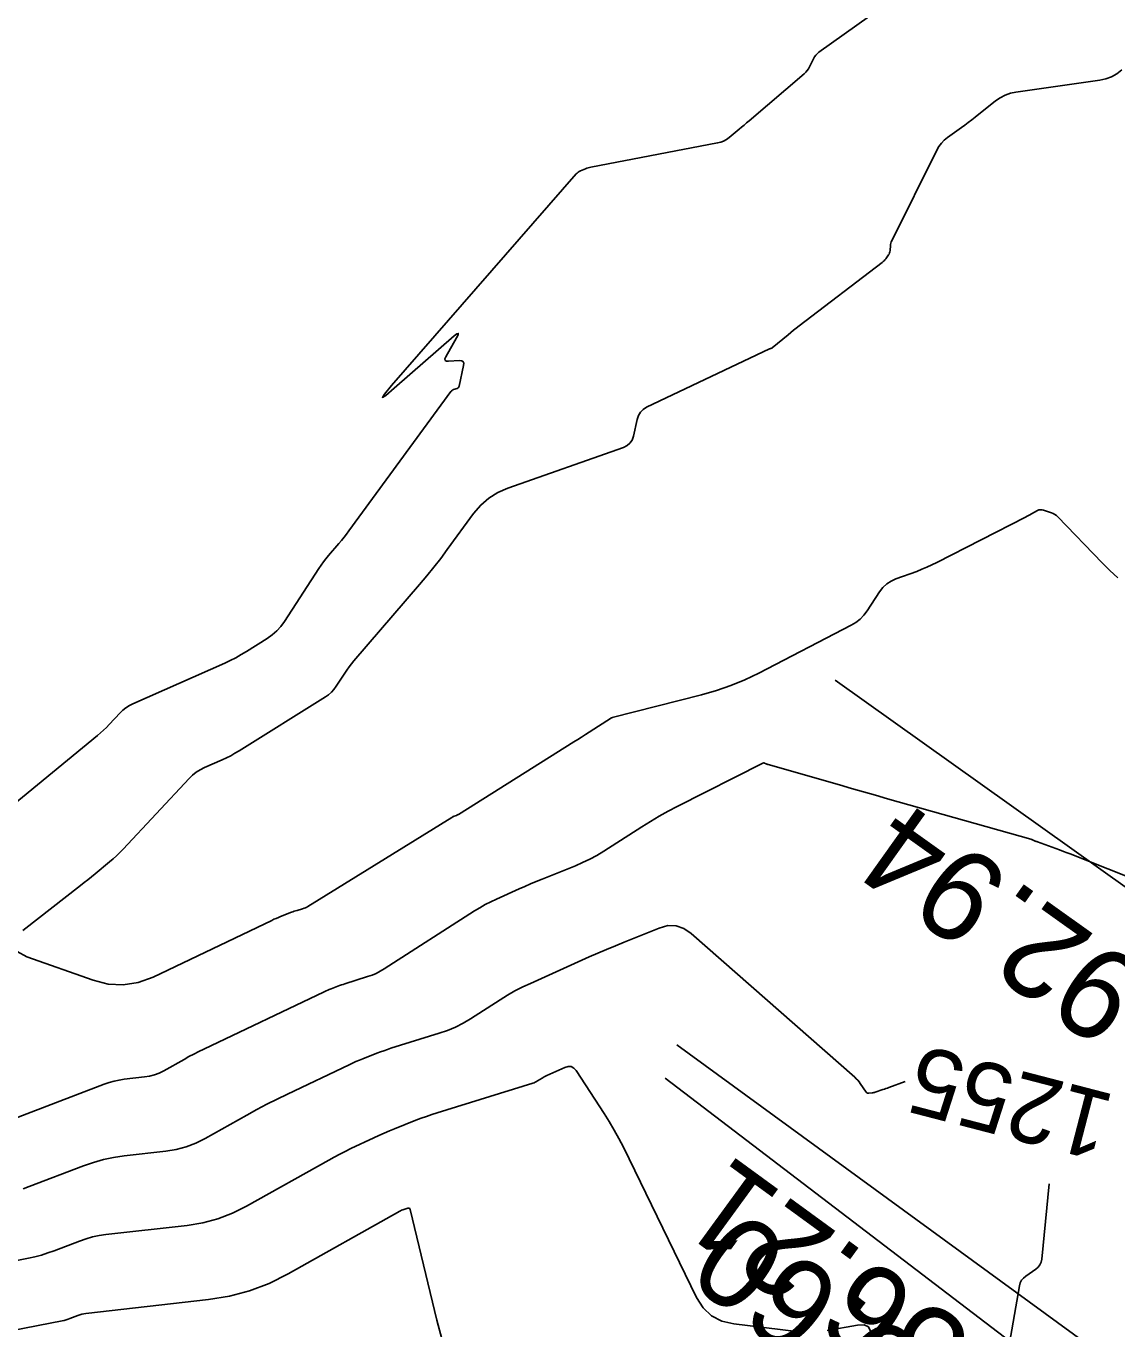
# Model space of a CAD drawing. Extents: x 658976 to 668721, y 639543 to 647196.
# Drawn here: x 662151.7 to 662247.6, y 643323.6 to 643438.1 of the extents above; entities that cross this region are included whole.
import ezdxf

# ---------------------------------------------------------------- set-up
doc = ezdxf.new("R2010")
doc.units = 0
for name, color, linetype in [('Ex_Contour Labels', 7, 'Continuous'), ('Ex_Major Contours', 7, 'Continuous'), ('Ex_Minor Contours', 7, 'Continuous'), ('R_Ramp 15 Degree_Min Ls', 7, 'Continuous'), ('R_Ramp 20 Degree Des Ls Annot', 7, 'Continuous'), ('R_Ramp 20 Degree Existing Ramp', 7, 'Continuous')]:
    doc.layers.add(name, color=color, linetype=linetype)

msp = doc.modelspace()

# ---------------------------------------------------------------- linework, layer by layer
at = {"layer": 'Ex_Major Contours'}
for points in [[(662151.42, 643335.95), (662151.95, 643336.14), (662156.72, 643337.96), (662157.59, 643338.26), (662158.47, 643338.51), (662159.37, 643338.7), (662160.28, 643338.83), (662163.96, 643339.25), (662164.87, 643339.4), (662165.74, 643339.63), (662166.59, 643339.96), (662167.41, 643340.36), (662171.07, 643342.42), (662171.95, 643342.9), (662172.84, 643343.37), (662173.74, 643343.83), (662174.65, 643344.27), (662180.07, 643346.84), (662180.37, 643346.98), (662180.67, 643347.12), (662180.97, 643347.25), (662181.28, 643347.37), (662182.51, 643347.85), (662182.82, 643347.97), (662183.13, 643348.08), (662183.44, 643348.19), (662183.75, 643348.29), (662188, 643349.61), (662188.72, 643349.86), (662189.42, 643350.16), (662190.1, 643350.5), (662190.75, 643350.89), (662193.34, 643352.55), (662193.99, 643352.95), (662194.65, 643353.33), (662195.33, 643353.68), (662196.03, 643354), (662201.18, 643356.32), (662201.95, 643356.65), (662202.71, 643356.98), (662203.48, 643357.3), (662204.25, 643357.62), (662207.34, 643358.86), (662208.09, 643359.07), (662208.81, 643359.05), (662209.49, 643358.83), (662210.13, 643358.39), (662224.53, 643345.74), (662224.66, 643345.62), (662224.79, 643345.49), (662224.9, 643345.35), (662225.01, 643345.21), (662225.54, 643344.44), (662225.59, 643344.39), (662225.64, 643344.36), (662225.7, 643344.34), (662225.77, 643344.34), (662226.05, 643344.38), (662226.12, 643344.39), (662226.19, 643344.4), (662226.26, 643344.42), (662226.33, 643344.44), (662227, 643344.66), (662227.13, 643344.7), (662227.26, 643344.75), (662227.4, 643344.79), (662227.53, 643344.84), (662228.95, 643345.36)], [(662241.62, 643336.39), (662240.96, 643329.75), (662240.91, 643329.49), (662240.81, 643329.26), (662240.66, 643329.06), (662240.46, 643328.89), (662239.56, 643328.27), (662239.35, 643328.1), (662239.19, 643327.91), (662239.08, 643327.68), (662239.01, 643327.42), (662238, 643321.69)]]:
    msp.add_lwpolyline(points, dxfattribs=at)
at = {"layer": 'Ex_Minor Contours'}
for points in [[(662148.69, 643368.21), (662157.95, 643375.79), (662158.22, 643376.02), (662158.48, 643376.25), (662158.73, 643376.5), (662158.97, 643376.75), (662159.93, 643377.78), (662160.18, 643378.02), (662160.45, 643378.23), (662160.75, 643378.42), (662161.06, 643378.58), (662169.13, 643382.15), (662169.62, 643382.38), (662170.11, 643382.62), (662170.58, 643382.89), (662171.04, 643383.16), (662172.88, 643384.31), (662173.32, 643384.62), (662173.72, 643384.97), (662174.08, 643385.36), (662174.39, 643385.8), (662177.42, 643390.46), (662177.61, 643390.76), (662177.82, 643391.04), (662178.03, 643391.32), (662178.26, 643391.59), (662179.18, 643392.66), (662179.41, 643392.93), (662179.63, 643393.21), (662179.84, 643393.48), (662180.06, 643393.77), (662189.02, 643406.01), (662189.07, 643406.07), (662189.12, 643406.12), (662189.19, 643406.16), (662189.26, 643406.19), (662189.56, 643406.29), (662189.62, 643406.32), (662189.68, 643406.37), (662189.71, 643406.43), (662189.74, 643406.5), (662190.14, 643408.3), (662190.15, 643408.5), (662190.1, 643408.64), (662189.97, 643408.71), (662189.77, 643408.73), (662188.82, 643408.67), (662188.62, 643408.68), (662188.52, 643408.75), (662188.5, 643408.88), (662188.57, 643409.06), (662189.52, 643410.74), (662189.65, 643411.01), (662189.66, 643411.13), (662189.55, 643411.09), (662189.31, 643410.91), (662184.04, 643406.3), (662183.29, 643405.67), (662183, 643405.5), (662183.17, 643405.79), (662183.79, 643406.54), (662200.03, 643425.14), (662200.11, 643425.22), (662200.2, 643425.3), (662200.3, 643425.36), (662200.41, 643425.41), (662200.86, 643425.6), (662200.98, 643425.64), (662201.09, 643425.68), (662201.21, 643425.71), (662201.33, 643425.74), (662212.47, 643427.86), (662212.74, 643427.93), (662213, 643428.03), (662213.24, 643428.17), (662213.47, 643428.33), (662214.36, 643429.07), (662214.58, 643429.25), (662214.8, 643429.44), (662215.02, 643429.62), (662215.24, 643429.81), (662220.07, 643433.94), (662220.21, 643434.08), (662220.34, 643434.22), (662220.45, 643434.38), (662220.54, 643434.55), (662220.89, 643435.25), (662220.99, 643435.42), (662221.1, 643435.57), (662221.23, 643435.7), (662221.38, 643435.83), (662226.93, 643439.79)], [(662248.01, 643434.28), (662247.58, 643433.94), (662247.11, 643433.68), (662246.6, 643433.49), (662246.07, 643433.38), (662238.7, 643432.34), (662238.21, 643432.23), (662237.75, 643432.07), (662237.31, 643431.84), (662236.9, 643431.56), (662235.1, 643430.12), (662234.81, 643429.89), (662234.51, 643429.66), (662234.21, 643429.44), (662233.91, 643429.22), (662232.69, 643428.35), (662232.4, 643428.11), (662232.15, 643427.85), (662231.93, 643427.56), (662231.75, 643427.24), (662227.78, 643419.26), (662227.74, 643419.16), (662227.71, 643419.06), (662227.68, 643418.95), (662227.67, 643418.85), (662227.63, 643418.4), (662227.62, 643418.3), (662227.59, 643418.2), (662227.55, 643418.1), (662227.49, 643418.02), (662227.25, 643417.67), (662227.18, 643417.59), (662227.11, 643417.51), (662227.03, 643417.44), (662226.95, 643417.37), (662219.63, 643411.78), (662219.38, 643411.59), (662219.14, 643411.4), (662218.9, 643411.21), (662218.67, 643411.01), (662217.27, 643409.85), (662217.26, 643409.84), (662217.25, 643409.83), (662217.24, 643409.83), (662217.22, 643409.83), (662217.17, 643409.81), (662217.16, 643409.81), (662217.14, 643409.81), (662217.13, 643409.8), (662217.12, 643409.8), (662217.07, 643409.78), (662217.06, 643409.77), (662217.05, 643409.77), (662217.03, 643409.76), (662217.02, 643409.76), (662206.23, 643404.63), (662205.93, 643404.44), (662205.68, 643404.2), (662205.5, 643403.91), (662205.39, 643403.56), (662205.06, 643402.09), (662204.95, 643401.75), (662204.76, 643401.48), (662204.51, 643401.26), (662204.19, 643401.1), (662194.03, 643397.53), (662193.15, 643397.15), (662192.35, 643396.65), (662191.64, 643396.03), (662191.02, 643395.3), (662188.7, 643392.14), (662188.12, 643391.35), (662187.52, 643390.58), (662186.9, 643389.82), (662186.27, 643389.07), (662180.49, 643382.34), (662180.27, 643382.08), (662180.07, 643381.81), (662179.87, 643381.54), (662179.68, 643381.25), (662178.94, 643380.11), (662178.74, 643379.84), (662178.51, 643379.59), (662178.26, 643379.37), (662177.99, 643379.18), (662170.39, 643374.43), (662170.03, 643374.22), (662169.66, 643374.01), (662169.28, 643373.82), (662168.9, 643373.64), (662167.36, 643372.96), (662166.98, 643372.77), (662166.63, 643372.55), (662166.31, 643372.29), (662166.01, 643372), (662160.2, 643365.79), (662159.91, 643365.49), (662159.62, 643365.21), (662159.32, 643364.93), (662159, 643364.67), (662157.74, 643363.63), (662157.42, 643363.37), (662157.1, 643363.11), (662156.78, 643362.86), (662156.46, 643362.61), (662151.38, 643358.65)], [(662150.88, 643356.79), (662151.75, 643356.34), (662157.56, 643354.27), (662158.9, 643353.93), (662160.22, 643353.86), (662161.53, 643354.06), (662162.83, 643354.54), (662173.27, 643359.53), (662173.46, 643359.63), (662173.65, 643359.71), (662173.85, 643359.79), (662174.05, 643359.87), (662175, 643360.25), (662175.12, 643360.29), (662175.24, 643360.34), (662175.36, 643360.38), (662175.49, 643360.41), (662175.98, 643360.56), (662176.11, 643360.6), (662176.23, 643360.64), (662176.34, 643360.7), (662176.45, 643360.76), (662189.11, 643368.59), (662189.15, 643368.62), (662189.2, 643368.65), (662189.25, 643368.67), (662189.3, 643368.69), (662189.5, 643368.76), (662189.55, 643368.78), (662189.6, 643368.8), (662189.64, 643368.83), (662189.69, 643368.85), (662199.84, 643375.23), (662200.17, 643375.44), (662200.51, 643375.65), (662200.84, 643375.86), (662201.17, 643376.07), (662203.14, 643377.33), (662203.15, 643377.33), (662203.15, 643377.34), (662203.16, 643377.34), (662203.17, 643377.34), (662203.19, 643377.35), (662203.19, 643377.36), (662203.2, 643377.36), (662203.21, 643377.36), (662203.21, 643377.36), (662211.06, 643379.36), (662212.36, 643379.73), (662213.63, 643380.17), (662214.87, 643380.68), (662216.09, 643381.27), (662224.2, 643385.47), (662224.61, 643385.72), (662224.99, 643386.02), (662225.32, 643386.36), (662225.61, 643386.75), (662226.71, 643388.41), (662227, 643388.78), (662227.34, 643389.1), (662227.72, 643389.35), (662228.15, 643389.55), (662229.97, 643390.21), (662230.42, 643390.39), (662230.87, 643390.57), (662231.31, 643390.77), (662231.74, 643390.99), (662239.54, 643394.98), (662239.67, 643395.05), (662239.8, 643395.12), (662239.93, 643395.19), (662240.06, 643395.26), (662240.58, 643395.55), (662240.71, 643395.61), (662240.84, 643395.63), (662240.98, 643395.63), (662241.12, 643395.6), (662241.82, 643395.36), (662241.98, 643395.3), (662242.13, 643395.21), (662242.26, 643395.12), (662242.39, 643395), (662246.27, 643390.96), (662246.94, 643390.29), (662247.65, 643389.65)], [(662258.42, 643359.44), (662243.89, 643365.21), (662243.55, 643365.35), (662243.21, 643365.48), (662242.87, 643365.6), (662242.53, 643365.73), (662240.58, 643366.44), (662240.53, 643366.46), (662240.48, 643366.47), (662240.43, 643366.49), (662240.39, 643366.51), (662240.2, 643366.59), (662240.15, 643366.61), (662240.1, 643366.63), (662240.05, 643366.65), (662240.01, 643366.66), (662227.41, 643370.23), (662226.35, 643370.53), (662225.29, 643370.83), (662224.23, 643371.13), (662223.17, 643371.44), (662216.91, 643373.23), (662216.87, 643373.24), (662216.83, 643373.26), (662216.79, 643373.27), (662216.75, 643373.29), (662216.59, 643373.36), (662216.55, 643373.37), (662216.51, 643373.37), (662216.47, 643373.36), (662216.43, 643373.35), (662208.92, 643369.53), (662208.12, 643369.12), (662207.34, 643368.68), (662206.57, 643368.23), (662205.81, 643367.75), (662202.46, 643365.62), (662201.86, 643365.25), (662201.24, 643364.92), (662200.6, 643364.61), (662199.96, 643364.33), (662197.04, 643363.15), (662196.53, 643362.95), (662196.02, 643362.74), (662195.52, 643362.52), (662195.02, 643362.3), (662193.02, 643361.4), (662192.53, 643361.17), (662192.04, 643360.92), (662191.57, 643360.65), (662191.1, 643360.36), (662183.16, 643355.27), (662182.81, 643355.06), (662182.46, 643354.88), (662182.09, 643354.72), (662181.7, 643354.59), (662179.69, 643353.96), (662179.54, 643353.91), (662179.39, 643353.86), (662179.23, 643353.81), (662179.08, 643353.75), (662178.48, 643353.51), (662178.33, 643353.45), (662178.19, 643353.39), (662178.04, 643353.33), (662177.89, 643353.26), (662167.3, 643348.22), (662166.86, 643348.01), (662166.42, 643347.79), (662165.99, 643347.56), (662165.56, 643347.32), (662163.77, 643346.32), (662163.37, 643346.12), (662162.95, 643345.96), (662162.53, 643345.84), (662162.08, 643345.77), (662160.29, 643345.57), (662159.84, 643345.5), (662159.4, 643345.41), (662158.97, 643345.29), (662158.54, 643345.14), (662149.19, 643341.57)], [(662147.4, 643328.97), (662151.87, 643329.85), (662152.45, 643329.97), (662153.02, 643330.12), (662153.59, 643330.3), (662154.15, 643330.5), (662156.38, 643331.35), (662156.95, 643331.55), (662157.52, 643331.71), (662158.1, 643331.83), (662158.69, 643331.92), (662165.84, 643332.73), (662167.21, 643332.95), (662168.53, 643333.31), (662169.82, 643333.79), (662171.06, 643334.41), (662178.3, 643338.47), (662178.77, 643338.73), (662179.25, 643338.99), (662179.73, 643339.23), (662180.22, 643339.47), (662182.24, 643340.43), (662182.69, 643340.64), (662183.15, 643340.84), (662183.61, 643341.04), (662184.07, 643341.22), (662185.93, 643341.96), (662186.4, 643342.14), (662186.87, 643342.31), (662187.34, 643342.47), (662187.82, 643342.62), (662196.23, 643345.23), (662196.34, 643345.27), (662196.44, 643345.31), (662196.54, 643345.36), (662196.64, 643345.42), (662197.03, 643345.67), (662197.13, 643345.73), (662197.23, 643345.79), (662197.33, 643345.84), (662197.44, 643345.89), (662199.05, 643346.61), (662199.33, 643346.7), (662199.59, 643346.68), (662199.82, 643346.55), (662200.02, 643346.33), (662202.48, 643342.57), (662202.94, 643341.85), (662203.38, 643341.11), (662203.79, 643340.35), (662204.18, 643339.59), (662210.6, 643326.4), (662211.19, 643325.48), (662211.93, 643324.78), (662212.83, 643324.3), (662213.9, 643324.06), (662219.4, 643323.4)], [(662188.22, 643322.76), (662187.77, 643324.39), (662185.45, 643334.11), (662185.42, 643334.19), (662185.37, 643334.24), (662185.31, 643334.25), (662185.22, 643334.24), (662184.87, 643334.12), (662184.78, 643334.09), (662184.69, 643334.05), (662184.6, 643334.01), (662184.52, 643333.97), (662174.7, 643328.46), (662173.04, 643327.63), (662171.32, 643326.98), (662169.55, 643326.5), (662167.72, 643326.21), (662156.92, 643324.98), (662156.74, 643324.95), (662156.56, 643324.92), (662156.39, 643324.87), (662156.21, 643324.81), (662155.53, 643324.55), (662155.36, 643324.48), (662155.18, 643324.43), (662155.01, 643324.38), (662154.83, 643324.34), (662146.08, 643322.63)], [(662222.09, 643323.48), (662224.78, 643323.97), (662225.35, 643323.99), (662225.73, 643323.81), (662225.9, 643323.44)]]:
    msp.add_lwpolyline(points, dxfattribs=at)
at = {"layer": 'R_Ramp 15 Degree_Min Ls'}
msp.add_lwpolyline([(662366.83, 643224.34), (662287.34, 643285.01), (662207.85, 643345.68)], dxfattribs=at)
msp.add_arc((661447.49, 643926.02), 1132.42, 314.88005, 330.41509, dxfattribs=at)
at = {"layer": 'R_Ramp 20 Degree Des Ls Annot'}
msp.add_lwpolyline([(662385.7, 643264.6), (662222.81, 643380.64)], dxfattribs=at)
at = {"layer": 'R_Ramp 20 Degree Existing Ramp'}
msp.add_lwpolyline([(662370.49, 643230.78), (662289.68, 643289.69), (662208.87, 643348.6)], dxfattribs=at)
msp.add_lwpolyline([(662370.49, 643230.78), (662289.68, 643289.69), (662208.87, 643348.6)], dxfattribs=at)

# ---------------------------------------------------------------- texts
at = {"layer": 'Ex_Contour Labels'}
msp.add_text('1255', height=6, rotation=165.4613, dxfattribs=at).set_placement((662247.58, 643344.14))
at = {"layer": 'R_Ramp 15 Degree_Min Ls'}
msp.add_text('P.I. STA. 182+49.60', height=8, rotation=142.6476, dxfattribs=at).set_placement((662291.26, 643275.73))
at = {"layer": 'R_Ramp 20 Degree Des Ls Annot'}
msp.add_text('P.I. STA. 182+92.94', height=8, rotation=144.5352, dxfattribs=at).set_placement((662307.61, 643314.1))
at = {"layer": 'R_Ramp 20 Degree Existing Ramp'}
msp.add_text('P.I. STA. 182+56.21', height=8, rotation=143.9072, dxfattribs=at).set_placement((662291.72, 643282.01))
msp.add_text('P.I. STA. 182+56.21', height=8, rotation=143.9072, dxfattribs=at).set_placement((662291.72, 643282.01))

doc.saveas('drawing.dxf')
